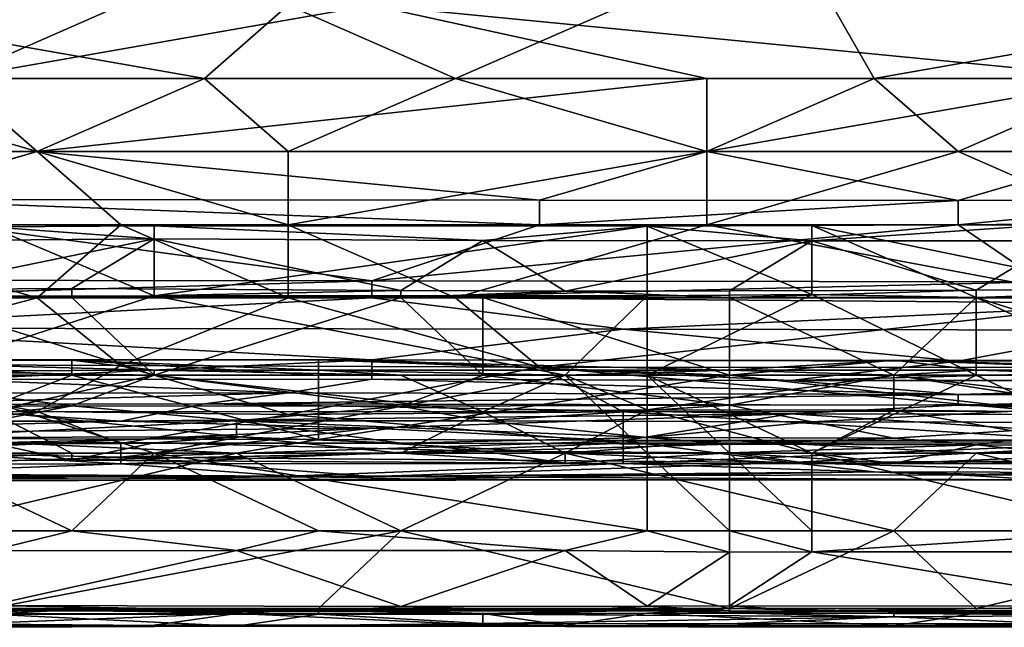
# Model space of a CAD drawing. Extents: x -161 to 11, y -10 to 160.
# Tile 293 of 499: x 0.3797 to 0.4323, y -0.3451 to -0.3127. Entities that reach past the tile are written whole.
import ezdxf

# ---------------------------------------------------------------- set-up
doc = ezdxf.new("R2010")
doc.units = 0
doc.header["$MEASUREMENT"] = 0
doc.layers.get('0').update_dxf_attribs({"linetype": 'CONTINUOUS'})

msp = doc.modelspace()

# ---------------------------------------------------------------- linework, layer by layer
for points in [[(0.394017, -0.311901, 0.377669), (0.402959, -0.315807, 0.376464), (0.420844, -0.307995, 0.379279)], [(0.425315, -0.315807, 0.376943), (0.420844, -0.307995, 0.379279), (0.402959, -0.315807, 0.376464)], [(0.44767, -0.311901, 0.378544), (0.420844, -0.307995, 0.379279), (0.425315, -0.315807, 0.376943)], [(0.376133, -0.315807, 0.265516), (0.358249, -0.311901, 0.265077), (0.385075, -0.311901, 0.265057)], [(0.367191, -0.311901, 0.376886), (0.389546, -0.315807, 0.376287), (0.394017, -0.311901, 0.377669)], [(0.389546, -0.315807, 0.376287), (0.367191, -0.311901, 0.376886), (0.367191, -0.315807, 0.375516)], [(0.398488, -0.311901, 0.265044), (0.416373, -0.315807, 0.265486), (0.376133, -0.315807, 0.265516)], [(0.385075, -0.311901, 0.265057), (0.398488, -0.311901, 0.265044), (0.376133, -0.315807, 0.265516)], [(0.389546, -0.315807, 0.376287), (0.402959, -0.315807, 0.376464), (0.394017, -0.311901, 0.377669)], [(0.398488, -0.311901, 0.265044), (0.434257, -0.311901, 0.265095), (0.438728, -0.315807, 0.265534)], [(0.416373, -0.315807, 0.265486), (0.398488, -0.311901, 0.265044), (0.438728, -0.315807, 0.265534)], [(0.438728, -0.315807, 0.377131), (0.44767, -0.311901, 0.378544), (0.425315, -0.315807, 0.376943)], [(0.376133, -0.315807, 0.265516), (0.380604, -0.319713, 0.266853), (0.340365, -0.319713, 0.266835)], [(0.36272, -0.319713, 0.373851), (0.380604, -0.319713, 0.374401), (0.367191, -0.315807, 0.375516)], [(0.367191, -0.315807, 0.375516), (0.380604, -0.319713, 0.374401), (0.389546, -0.315807, 0.376287)], [(0.416373, -0.315807, 0.265486), (0.380604, -0.319713, 0.266853), (0.376133, -0.315807, 0.265516)], [(0.380604, -0.319713, 0.374401), (0.394017, -0.319713, 0.3747), (0.389546, -0.315807, 0.376287)], [(0.416373, -0.315807, 0.265486), (0.416373, -0.319713, 0.266838), (0.380604, -0.319713, 0.266853)], [(0.394017, -0.319713, 0.3747), (0.402959, -0.315807, 0.376464), (0.389546, -0.315807, 0.376287)], [(0.416373, -0.319713, 0.37507), (0.402959, -0.315807, 0.376464), (0.394017, -0.319713, 0.3747)], [(0.416373, -0.319713, 0.37507), (0.425315, -0.315807, 0.376943), (0.402959, -0.315807, 0.376464)], [(0.438728, -0.315807, 0.265534), (0.438728, -0.319713, 0.266881), (0.416373, -0.319713, 0.266838)], [(0.416373, -0.319713, 0.37507), (0.429786, -0.319713, 0.375279), (0.425315, -0.315807, 0.376943)], [(0.416373, -0.319713, 0.266838), (0.416373, -0.315807, 0.265486), (0.438728, -0.315807, 0.265534)], [(0.429786, -0.319713, 0.375279), (0.438728, -0.315807, 0.377131), (0.425315, -0.315807, 0.376943)], [(0.429786, -0.319713, 0.375279), (0.443199, -0.319713, 0.375443), (0.438728, -0.315807, 0.377131)], [(0.371662, -0.322268, 0.268362), (0.340365, -0.319713, 0.266835), (0.380604, -0.319713, 0.266853)], [(0.36272, -0.319713, 0.373851), (0.367191, -0.32362, 0.372005), (0.380604, -0.319713, 0.374401)], [(0.385075, -0.32362, 0.372485), (0.380604, -0.319713, 0.374401), (0.367191, -0.32362, 0.372005)], [(0.40743, -0.322311, 0.268362), (0.371662, -0.322268, 0.268362), (0.380604, -0.319713, 0.266853)], [(0.40743, -0.322311, 0.268362), (0.380604, -0.319713, 0.266853), (0.416373, -0.319713, 0.266838)], [(0.394017, -0.32362, 0.372699), (0.394017, -0.319713, 0.3747), (0.380604, -0.319713, 0.374401)], [(0.385075, -0.32362, 0.372485), (0.394017, -0.32362, 0.372699), (0.380604, -0.319713, 0.374401)], [(0.416373, -0.32362, 0.372981), (0.416373, -0.319713, 0.37507), (0.394017, -0.32362, 0.372699)], [(0.416373, -0.319713, 0.37507), (0.394017, -0.319713, 0.3747), (0.394017, -0.32362, 0.372699)], [(0.429786, -0.322324, 0.268362), (0.40743, -0.322311, 0.268362), (0.416373, -0.319713, 0.266838)], [(0.416373, -0.319713, 0.37507), (0.416373, -0.32362, 0.372981), (0.429786, -0.319713, 0.375279)], [(0.429786, -0.322324, 0.268362), (0.416373, -0.319713, 0.266838), (0.438728, -0.319713, 0.266881)], [(0.438728, -0.32362, 0.373241), (0.429786, -0.319713, 0.375279), (0.416373, -0.32362, 0.372981)], [(0.438728, -0.32362, 0.373241), (0.443199, -0.319713, 0.375443), (0.429786, -0.319713, 0.375279)], [(0.429786, -0.322324, 0.268362), (0.438728, -0.319713, 0.266881), (0.443199, -0.322305, 0.268362)], [(0.371662, -0.322268, 0.268362), (0.40743, -0.322311, 0.268362), (0.40743, -0.32362, 0.269293)], [(0.376133, -0.32362, 0.269276), (0.371662, -0.322268, 0.268362), (0.40743, -0.32362, 0.269293)], [(0.40743, -0.32362, 0.269293), (0.40743, -0.322311, 0.268362), (0.429786, -0.322324, 0.268362)], [(0.429786, -0.322324, 0.268362), (0.429786, -0.32362, 0.26926), (0.40743, -0.32362, 0.269293)], [(0.443199, -0.322305, 0.268362), (0.465554, -0.32362, 0.269323), (0.429786, -0.32362, 0.26926)], [(0.443199, -0.322305, 0.268362), (0.429786, -0.32362, 0.26926), (0.429786, -0.322324, 0.268362)], [(0.380604, -0.327526, 0.369727), (0.367191, -0.32362, 0.372005), (0.358249, -0.327526, 0.369451)], [(0.398488, -0.32661, 0.272269), (0.367191, -0.326579, 0.272269), (0.376133, -0.32362, 0.269276)], [(0.380604, -0.327526, 0.369727), (0.385075, -0.32362, 0.372485), (0.367191, -0.32362, 0.372005)], [(0.378077, -0.323731, 0.221806), (0.373687, -0.324473, 0.225563), (0.386856, -0.324376, 0.225563)], [(0.398488, -0.32661, 0.272269), (0.376133, -0.32362, 0.269276), (0.40743, -0.32362, 0.269293)], [(0.378077, -0.323731, 0.221806), (0.386856, -0.324376, 0.225563), (0.386856, -0.323674, 0.221806)], [(0.378077, -0.323731, 0.221806), (0.386856, -0.323674, 0.221806), (0.386856, -0.32742, 0.218049)], [(0.378077, -0.32743, 0.218049), (0.378077, -0.323731, 0.221806), (0.386856, -0.32742, 0.218049)], [(0.394017, -0.327526, 0.369941), (0.385075, -0.32362, 0.372485), (0.380604, -0.327526, 0.369727)], [(0.394017, -0.327526, 0.369941), (0.394017, -0.32362, 0.372699), (0.385075, -0.32362, 0.372485)], [(0.404415, -0.324456, 0.225563), (0.413194, -0.323696, 0.221806), (0.386856, -0.323674, 0.221806)], [(0.413194, -0.323696, 0.221806), (0.386856, -0.32742, 0.218049), (0.386856, -0.323674, 0.221806)], [(0.404415, -0.324456, 0.225563), (0.386856, -0.323674, 0.221806), (0.386856, -0.324376, 0.225563)], [(0.413194, -0.323696, 0.221806), (0.413194, -0.32741, 0.218049), (0.386856, -0.32742, 0.218049)], [(0.402959, -0.327526, 0.369925), (0.416373, -0.32362, 0.372981), (0.394017, -0.32362, 0.372699)], [(0.394017, -0.32362, 0.372699), (0.394017, -0.327526, 0.369941), (0.402959, -0.327526, 0.369925)], [(0.398488, -0.32661, 0.272269), (0.429786, -0.32362, 0.26926), (0.434257, -0.326667, 0.272269)], [(0.40743, -0.32362, 0.269293), (0.429786, -0.32362, 0.26926), (0.398488, -0.32661, 0.272269)], [(0.402959, -0.327526, 0.369925), (0.438728, -0.327805, 0.369925), (0.416373, -0.32362, 0.372981)], [(0.421974, -0.324476, 0.225563), (0.413194, -0.323696, 0.221806), (0.404415, -0.324456, 0.225563)], [(0.413194, -0.323696, 0.221806), (0.421974, -0.324476, 0.225563), (0.421974, -0.323659, 0.221806)], [(0.421974, -0.323659, 0.221806), (0.421974, -0.327337, 0.218049), (0.413194, -0.323696, 0.221806)], [(0.413194, -0.32741, 0.218049), (0.413194, -0.323696, 0.221806), (0.421974, -0.327337, 0.218049)], [(0.416373, -0.32362, 0.372981), (0.438728, -0.327805, 0.369925), (0.438728, -0.32362, 0.373241)], [(0.421974, -0.323659, 0.221806), (0.435143, -0.323584, 0.221806), (0.439532, -0.327251, 0.218049)], [(0.421974, -0.324476, 0.225563), (0.435143, -0.324477, 0.225563), (0.435143, -0.323584, 0.221806)], [(0.421974, -0.323659, 0.221806), (0.421974, -0.324476, 0.225563), (0.435143, -0.323584, 0.221806)], [(0.430753, -0.327502, 0.217896), (0.421974, -0.323659, 0.221806), (0.439532, -0.327251, 0.218049)], [(0.421974, -0.327337, 0.218049), (0.421974, -0.323659, 0.221806), (0.430753, -0.327502, 0.217896)], [(0.465554, -0.32362, 0.269323), (0.434257, -0.326667, 0.272269), (0.429786, -0.32362, 0.26926)], [(0.373687, -0.327074, 0.22932), (0.382467, -0.327026, 0.22932), (0.386856, -0.324376, 0.225563)], [(0.373687, -0.324473, 0.225563), (0.373687, -0.327074, 0.22932), (0.386856, -0.324376, 0.225563)], [(0.386856, -0.324376, 0.225563), (0.382467, -0.327026, 0.22932), (0.400025, -0.32713, 0.22932)], [(0.386856, -0.324376, 0.225563), (0.400025, -0.32713, 0.22932), (0.404415, -0.324456, 0.225563)], [(0.408805, -0.327163, 0.22932), (0.404415, -0.324456, 0.225563), (0.400025, -0.32713, 0.22932)], [(0.421974, -0.324476, 0.225563), (0.404415, -0.324456, 0.225563), (0.408805, -0.327163, 0.22932)], [(0.408805, -0.327163, 0.22932), (0.417584, -0.32715, 0.22932), (0.421974, -0.324476, 0.225563)], [(0.430753, -0.327109, 0.22932), (0.421974, -0.324476, 0.225563), (0.417584, -0.32715, 0.22932)], [(0.430753, -0.327109, 0.22932), (0.435143, -0.324477, 0.225563), (0.421974, -0.324476, 0.225563)], [(0.435143, -0.324477, 0.225563), (0.430753, -0.327109, 0.22932), (0.443922, -0.327063, 0.22932)], [(0.398488, -0.32661, 0.272269), (0.367191, -0.327526, 0.273577), (0.367191, -0.326579, 0.272269)], [(0.367191, -0.327526, 0.273577), (0.398488, -0.32661, 0.272269), (0.398488, -0.327526, 0.273517)], [(0.373687, -0.327502, 0.229719), (0.382467, -0.327502, 0.229759), (0.382467, -0.327026, 0.22932)], [(0.382467, -0.327026, 0.22932), (0.373687, -0.327074, 0.22932), (0.373687, -0.327502, 0.229719)], [(0.400025, -0.32713, 0.22932), (0.382467, -0.327026, 0.22932), (0.382467, -0.327502, 0.229759)], [(0.434257, -0.326667, 0.272269), (0.398488, -0.327526, 0.273517), (0.398488, -0.32661, 0.272269)], [(0.434257, -0.326667, 0.272269), (0.44767, -0.327526, 0.273456), (0.398488, -0.327526, 0.273517)], [(0.430753, -0.327109, 0.22932), (0.430753, -0.327502, 0.229699), (0.443922, -0.327063, 0.22932)], [(0.443922, -0.327502, 0.22974), (0.443922, -0.327063, 0.22932), (0.430753, -0.327502, 0.229699)], [(0.358249, -0.327526, 0.369451), (0.367191, -0.331056, 0.366019), (0.380604, -0.327526, 0.369727)], [(0.411901, -0.329198, 0.276175), (0.367191, -0.32914, 0.276175), (0.398488, -0.327526, 0.273517)], [(0.367191, -0.32914, 0.276175), (0.367191, -0.327526, 0.273577), (0.398488, -0.327526, 0.273517)], [(0.385075, -0.331136, 0.366019), (0.380604, -0.327526, 0.369727), (0.367191, -0.331056, 0.366019)], [(0.386856, -0.331652, 0.231414), (0.373687, -0.327502, 0.229719), (0.369298, -0.331652, 0.231298)], [(0.378077, -0.32743, 0.218049), (0.386856, -0.32742, 0.218049), (0.373687, -0.331652, 0.217715)], [(0.386856, -0.32742, 0.218049), (0.408805, -0.331652, 0.217728), (0.373687, -0.331652, 0.217715)], [(0.373687, -0.327502, 0.229719), (0.386856, -0.331652, 0.231414), (0.382467, -0.327502, 0.229759)], [(0.380604, -0.327526, 0.369727), (0.385075, -0.331136, 0.366019), (0.394017, -0.327526, 0.369941)], [(0.400025, -0.327502, 0.229663), (0.400025, -0.32713, 0.22932), (0.382467, -0.327502, 0.229759)], [(0.382467, -0.327502, 0.229759), (0.386856, -0.331652, 0.231414), (0.400025, -0.327502, 0.229663)], [(0.394017, -0.327526, 0.369941), (0.385075, -0.331136, 0.366019), (0.40743, -0.331222, 0.366019)], [(0.413194, -0.32741, 0.218049), (0.408805, -0.331652, 0.217728), (0.386856, -0.32742, 0.218049)], [(0.404415, -0.331652, 0.231358), (0.400025, -0.327502, 0.229663), (0.386856, -0.331652, 0.231414)], [(0.394017, -0.327526, 0.369941), (0.40743, -0.331222, 0.366019), (0.402959, -0.327526, 0.369925)], [(0.411901, -0.329198, 0.276175), (0.398488, -0.327526, 0.273517), (0.44767, -0.327526, 0.273456)], [(0.408805, -0.327163, 0.22932), (0.400025, -0.32713, 0.22932), (0.400025, -0.327502, 0.229663)], [(0.404415, -0.327502, 0.229672), (0.408805, -0.327163, 0.22932), (0.400025, -0.327502, 0.229663)], [(0.400025, -0.327502, 0.229663), (0.404415, -0.331652, 0.231358), (0.404415, -0.327502, 0.229672)], [(0.402959, -0.327526, 0.369925), (0.40743, -0.331222, 0.366019), (0.438728, -0.327805, 0.369925)], [(0.408805, -0.327163, 0.22932), (0.404415, -0.327502, 0.229672), (0.417584, -0.327502, 0.229661)], [(0.417584, -0.331652, 0.231397), (0.404415, -0.327502, 0.229672), (0.404415, -0.331652, 0.231358)], [(0.404415, -0.327502, 0.229672), (0.417584, -0.331652, 0.231397), (0.417584, -0.327502, 0.229661)], [(0.417584, -0.327502, 0.229661), (0.417584, -0.32715, 0.22932), (0.408805, -0.327163, 0.22932)], [(0.413194, -0.32741, 0.218049), (0.413194, -0.331652, 0.217765), (0.408805, -0.331652, 0.217728)], [(0.411901, -0.329198, 0.276175), (0.44767, -0.327526, 0.273456), (0.438728, -0.329248, 0.276175)], [(0.421974, -0.327337, 0.218049), (0.430753, -0.331652, 0.217729), (0.413194, -0.331652, 0.217765)], [(0.421974, -0.327337, 0.218049), (0.413194, -0.331652, 0.217765), (0.413194, -0.32741, 0.218049)], [(0.430753, -0.327109, 0.22932), (0.417584, -0.32715, 0.22932), (0.417584, -0.327502, 0.229661)], [(0.430753, -0.327502, 0.229699), (0.430753, -0.327109, 0.22932), (0.417584, -0.327502, 0.229661)], [(0.417584, -0.327502, 0.229661), (0.426363, -0.331652, 0.23142), (0.430753, -0.327502, 0.229699)], [(0.426363, -0.331652, 0.23142), (0.417584, -0.327502, 0.229661), (0.417584, -0.331652, 0.231397)], [(0.421974, -0.327337, 0.218049), (0.430753, -0.327502, 0.217896), (0.430753, -0.331652, 0.217729)], [(0.439532, -0.331652, 0.231495), (0.430753, -0.327502, 0.229699), (0.426363, -0.331652, 0.23142)], [(0.443922, -0.327502, 0.217917), (0.430753, -0.327502, 0.217896), (0.439532, -0.327251, 0.218049)], [(0.430753, -0.327502, 0.217896), (0.443922, -0.327502, 0.217917), (0.443922, -0.331652, 0.217755)], [(0.443922, -0.331652, 0.217755), (0.430753, -0.331652, 0.217729), (0.430753, -0.327502, 0.217896)], [(0.430753, -0.327502, 0.229699), (0.439532, -0.331652, 0.231495), (0.443922, -0.327502, 0.22974)], [(0.438728, -0.331231, 0.366019), (0.438728, -0.327805, 0.369925), (0.40743, -0.331222, 0.366019)], [(0.367191, -0.32914, 0.276175), (0.411901, -0.329198, 0.276175), (0.398488, -0.330831, 0.280081)], [(0.376133, -0.330836, 0.280081), (0.367191, -0.32914, 0.276175), (0.398488, -0.330831, 0.280081)], [(0.411901, -0.329198, 0.276175), (0.429786, -0.330907, 0.280081), (0.398488, -0.330831, 0.280081)], [(0.438728, -0.329248, 0.276175), (0.429786, -0.330907, 0.280081), (0.411901, -0.329198, 0.276175)], [(0.438728, -0.329248, 0.276175), (0.461083, -0.330886, 0.280081), (0.429786, -0.330907, 0.280081)], [(0.369298, -0.330905, 0.270649), (0.360518, -0.331652, 0.271618), (0.382467, -0.331652, 0.271701)], [(0.380604, -0.333589, 0.362112), (0.367191, -0.331056, 0.366019), (0.36272, -0.333704, 0.362112)], [(0.380604, -0.333589, 0.362112), (0.385075, -0.331136, 0.366019), (0.367191, -0.331056, 0.366019)], [(0.382467, -0.331652, 0.271701), (0.382467, -0.330844, 0.270649), (0.369298, -0.330905, 0.270649)], [(0.386856, -0.331379, 0.266891), (0.369298, -0.330905, 0.270649), (0.382467, -0.330844, 0.270649)], [(0.373687, -0.331442, 0.266891), (0.369298, -0.330905, 0.270649), (0.386856, -0.331379, 0.266891)], [(0.398488, -0.330831, 0.280081), (0.376133, -0.331877, 0.283987), (0.376133, -0.330836, 0.280081)], [(0.398488, -0.330831, 0.280081), (0.398488, -0.331864, 0.283987), (0.376133, -0.331877, 0.283987)], [(0.385075, -0.331136, 0.366019), (0.380604, -0.333589, 0.362112), (0.394017, -0.333745, 0.362112)], [(0.382467, -0.330844, 0.270649), (0.395636, -0.331652, 0.271728), (0.395636, -0.330822, 0.270649)], [(0.395636, -0.330822, 0.270649), (0.395636, -0.331376, 0.266891), (0.382467, -0.330844, 0.270649)], [(0.395636, -0.331652, 0.271728), (0.382467, -0.330844, 0.270649), (0.382467, -0.331652, 0.271701)], [(0.386856, -0.331379, 0.266891), (0.382467, -0.330844, 0.270649), (0.395636, -0.331376, 0.266891)], [(0.385075, -0.331136, 0.366019), (0.394017, -0.333745, 0.362112), (0.40743, -0.331222, 0.366019)], [(0.394017, -0.333745, 0.362112), (0.411901, -0.333602, 0.362112), (0.40743, -0.331222, 0.366019)], [(0.417584, -0.330866, 0.270649), (0.417584, -0.331382, 0.266891), (0.395636, -0.330822, 0.270649)], [(0.395636, -0.331376, 0.266891), (0.395636, -0.330822, 0.270649), (0.417584, -0.331382, 0.266891)], [(0.395636, -0.330822, 0.270649), (0.395636, -0.331652, 0.271728), (0.417584, -0.331652, 0.271649)], [(0.395636, -0.330822, 0.270649), (0.417584, -0.331652, 0.271649), (0.417584, -0.330866, 0.270649)], [(0.420844, -0.331932, 0.283987), (0.398488, -0.330831, 0.280081), (0.429786, -0.330907, 0.280081)], [(0.420844, -0.331932, 0.283987), (0.398488, -0.331864, 0.283987), (0.398488, -0.330831, 0.280081)], [(0.40743, -0.331222, 0.366019), (0.434257, -0.33356, 0.362112), (0.438728, -0.331231, 0.366019)], [(0.40743, -0.331222, 0.366019), (0.411901, -0.333602, 0.362112), (0.434257, -0.33356, 0.362112)], [(0.430753, -0.331384, 0.266891), (0.417584, -0.331382, 0.266891), (0.426363, -0.330839, 0.270649)], [(0.426363, -0.330839, 0.270649), (0.417584, -0.330866, 0.270649), (0.417584, -0.331652, 0.271649)], [(0.417584, -0.331382, 0.266891), (0.417584, -0.330866, 0.270649), (0.426363, -0.330839, 0.270649)], [(0.426363, -0.330839, 0.270649), (0.417584, -0.331652, 0.271649), (0.448311, -0.331652, 0.271678)], [(0.429786, -0.330907, 0.280081), (0.461083, -0.330886, 0.280081), (0.420844, -0.331932, 0.283987)], [(0.456612, -0.331938, 0.283987), (0.420844, -0.331932, 0.283987), (0.461083, -0.330886, 0.280081)], [(0.443922, -0.33087, 0.270649), (0.426363, -0.330839, 0.270649), (0.448311, -0.331652, 0.271678)], [(0.443922, -0.33087, 0.270649), (0.443922, -0.331338, 0.266891), (0.426363, -0.330839, 0.270649)], [(0.430753, -0.331384, 0.266891), (0.426363, -0.330839, 0.270649), (0.443922, -0.331338, 0.266891)], [(0.373687, -0.335036, 0.274406), (0.382467, -0.331652, 0.271701), (0.360518, -0.331652, 0.271618)], [(0.369298, -0.331652, 0.231298), (0.382467, -0.333279, 0.233077), (0.386856, -0.331652, 0.231414)], [(0.369298, -0.331652, 0.231298), (0.369298, -0.333372, 0.233077), (0.382467, -0.333279, 0.233077)], [(0.373687, -0.331442, 0.266891), (0.386856, -0.331379, 0.266891), (0.386856, -0.331652, 0.266246)], [(0.373687, -0.331652, 0.266389), (0.373687, -0.331442, 0.266891), (0.386856, -0.331652, 0.266246)], [(0.386856, -0.335802, 0.217234), (0.373687, -0.335802, 0.217265), (0.373687, -0.331652, 0.217715)], [(0.386856, -0.335802, 0.217234), (0.373687, -0.331652, 0.217715), (0.408805, -0.331652, 0.217728)], [(0.395636, -0.335072, 0.274406), (0.382467, -0.331652, 0.271701), (0.373687, -0.335036, 0.274406)], [(0.378077, -0.33358, 0.263134), (0.373687, -0.331652, 0.266389), (0.386856, -0.331652, 0.266246)], [(0.386856, -0.331652, 0.266246), (0.404415, -0.33361, 0.263134), (0.378077, -0.33358, 0.263134)], [(0.395636, -0.335072, 0.274406), (0.395636, -0.331652, 0.271728), (0.382467, -0.331652, 0.271701)], [(0.386856, -0.331652, 0.231414), (0.382467, -0.333279, 0.233077), (0.400025, -0.333293, 0.233077)], [(0.395636, -0.331376, 0.266891), (0.400025, -0.331652, 0.266294), (0.386856, -0.331379, 0.266891)], [(0.400025, -0.331652, 0.266294), (0.386856, -0.331652, 0.266246), (0.386856, -0.331379, 0.266891)], [(0.408805, -0.331652, 0.217728), (0.413194, -0.335802, 0.217274), (0.386856, -0.335802, 0.217234)], [(0.386856, -0.331652, 0.231414), (0.400025, -0.333293, 0.233077), (0.404415, -0.331652, 0.231358)], [(0.404415, -0.33361, 0.263134), (0.386856, -0.331652, 0.266246), (0.400025, -0.331652, 0.266294)], [(0.408805, -0.331652, 0.266246), (0.395636, -0.331376, 0.266891), (0.417584, -0.331382, 0.266891)], [(0.400025, -0.331652, 0.266294), (0.395636, -0.331376, 0.266891), (0.408805, -0.331652, 0.266246)], [(0.417584, -0.331652, 0.271649), (0.395636, -0.331652, 0.271728), (0.395636, -0.335072, 0.274406)], [(0.417584, -0.335131, 0.274406), (0.417584, -0.331652, 0.271649), (0.395636, -0.335072, 0.274406)], [(0.404415, -0.331652, 0.231358), (0.400025, -0.333293, 0.233077), (0.417584, -0.333255, 0.233077)], [(0.404415, -0.33361, 0.263134), (0.400025, -0.331652, 0.266294), (0.408805, -0.331652, 0.266246)], [(0.404415, -0.331652, 0.231358), (0.417584, -0.333255, 0.233077), (0.417584, -0.331652, 0.231397)], [(0.404415, -0.33361, 0.263134), (0.408805, -0.331652, 0.266246), (0.413194, -0.333492, 0.263134)], [(0.426363, -0.331652, 0.26615), (0.408805, -0.331652, 0.266246), (0.417584, -0.331382, 0.266891)], [(0.413194, -0.331652, 0.217765), (0.413194, -0.335802, 0.217274), (0.408805, -0.331652, 0.217728)], [(0.426363, -0.331652, 0.26615), (0.413194, -0.333492, 0.263134), (0.408805, -0.331652, 0.266246)], [(0.421974, -0.335802, 0.217273), (0.417584, -0.335802, 0.217306), (0.413194, -0.331652, 0.217765)], [(0.417584, -0.335802, 0.217306), (0.413194, -0.335802, 0.217274), (0.413194, -0.331652, 0.217765)], [(0.413194, -0.331652, 0.217765), (0.430753, -0.331652, 0.217729), (0.421974, -0.335802, 0.217273)], [(0.413194, -0.333492, 0.263134), (0.426363, -0.331652, 0.26615), (0.426363, -0.333516, 0.263134)], [(0.426363, -0.331652, 0.26615), (0.417584, -0.331382, 0.266891), (0.430753, -0.331384, 0.266891)], [(0.426363, -0.331652, 0.23142), (0.417584, -0.333255, 0.233077), (0.439532, -0.333217, 0.233077)], [(0.417584, -0.331652, 0.231397), (0.417584, -0.333255, 0.233077), (0.426363, -0.331652, 0.23142)], [(0.448311, -0.335079, 0.274406), (0.448311, -0.331652, 0.271678), (0.417584, -0.331652, 0.271649)], [(0.448311, -0.335079, 0.274406), (0.417584, -0.331652, 0.271649), (0.417584, -0.335131, 0.274406)], [(0.430753, -0.331652, 0.217729), (0.439532, -0.335802, 0.217233), (0.421974, -0.335802, 0.217273)], [(0.439532, -0.331652, 0.266181), (0.426363, -0.331652, 0.26615), (0.430753, -0.331384, 0.266891)], [(0.426363, -0.333516, 0.263134), (0.426363, -0.331652, 0.26615), (0.439532, -0.333664, 0.263134)], [(0.426363, -0.331652, 0.23142), (0.439532, -0.333217, 0.233077), (0.439532, -0.331652, 0.231495)], [(0.439532, -0.331652, 0.266181), (0.439532, -0.333664, 0.263134), (0.426363, -0.331652, 0.26615)], [(0.439532, -0.331652, 0.266181), (0.430753, -0.331384, 0.266891), (0.443922, -0.331338, 0.266891)], [(0.430753, -0.331652, 0.217729), (0.443922, -0.331652, 0.217755), (0.439532, -0.335802, 0.217233)], [(0.376133, -0.331877, 0.283987), (0.394017, -0.332594, 0.287894), (0.36272, -0.3326, 0.287894)], [(0.398488, -0.331864, 0.283987), (0.394017, -0.332594, 0.287894), (0.376133, -0.331877, 0.283987)], [(0.394017, -0.332594, 0.287894), (0.398488, -0.331864, 0.283987), (0.429786, -0.332684, 0.287894)], [(0.420844, -0.331932, 0.283987), (0.429786, -0.332684, 0.287894), (0.398488, -0.331864, 0.283987)], [(0.429786, -0.332684, 0.287894), (0.420844, -0.331932, 0.283987), (0.456612, -0.331938, 0.283987)], [(0.452141, -0.332684, 0.287894), (0.429786, -0.332684, 0.287894), (0.456612, -0.331938, 0.283987)], [(0.371662, -0.333211, 0.2918), (0.36272, -0.3326, 0.287894), (0.394017, -0.332594, 0.287894)], [(0.389546, -0.333172, 0.2918), (0.371662, -0.333211, 0.2918), (0.394017, -0.332594, 0.287894)], [(0.389546, -0.333172, 0.2918), (0.394017, -0.332594, 0.287894), (0.429786, -0.332684, 0.287894)], [(0.389546, -0.333172, 0.2918), (0.429786, -0.332684, 0.287894), (0.429786, -0.333245, 0.2918)], [(0.452141, -0.332684, 0.287894), (0.483438, -0.333345, 0.2918), (0.429786, -0.333245, 0.2918)], [(0.429786, -0.333245, 0.2918), (0.429786, -0.332684, 0.287894), (0.452141, -0.332684, 0.287894)], [(0.358249, -0.334096, 0.299612), (0.371662, -0.333211, 0.2918), (0.385075, -0.334102, 0.299612)], [(0.369298, -0.333372, 0.233077), (0.373687, -0.334166, 0.236834), (0.382467, -0.333279, 0.233077)], [(0.389546, -0.333172, 0.2918), (0.385075, -0.334102, 0.299612), (0.371662, -0.333211, 0.2918)], [(0.373687, -0.334166, 0.236834), (0.378077, -0.334122, 0.236834), (0.382467, -0.333279, 0.233077)], [(0.382467, -0.333279, 0.233077), (0.378077, -0.334122, 0.236834), (0.391246, -0.334087, 0.236834)], [(0.400025, -0.333293, 0.233077), (0.382467, -0.333279, 0.233077), (0.391246, -0.334087, 0.236834)], [(0.385075, -0.334102, 0.299612), (0.389546, -0.333172, 0.2918), (0.420844, -0.333713, 0.295706)], [(0.389546, -0.333172, 0.2918), (0.429786, -0.333245, 0.2918), (0.420844, -0.333713, 0.295706)], [(0.400025, -0.333293, 0.233077), (0.391246, -0.334087, 0.236834), (0.404415, -0.334089, 0.236834)], [(0.400025, -0.333293, 0.233077), (0.404415, -0.334089, 0.236834), (0.417584, -0.333255, 0.233077)], [(0.417584, -0.333255, 0.233077), (0.404415, -0.334089, 0.236834), (0.421974, -0.334146, 0.236834)], [(0.439532, -0.333217, 0.233077), (0.417584, -0.333255, 0.233077), (0.421974, -0.334146, 0.236834)], [(0.429786, -0.333245, 0.2918), (0.44767, -0.333756, 0.295706), (0.420844, -0.333713, 0.295706)], [(0.439532, -0.334168, 0.236834), (0.439532, -0.333217, 0.233077), (0.421974, -0.334146, 0.236834)], [(0.44767, -0.333756, 0.295706), (0.429786, -0.333245, 0.2918), (0.483438, -0.333345, 0.2918)], [(0.36272, -0.333704, 0.362112), (0.367191, -0.335338, 0.35822), (0.380604, -0.333589, 0.362112)], [(0.364908, -0.335802, 0.260232), (0.378077, -0.33358, 0.263134), (0.382467, -0.335802, 0.260112)], [(0.380604, -0.333589, 0.362112), (0.367191, -0.335338, 0.35822), (0.385075, -0.3353, 0.358206)], [(0.400025, -0.335802, 0.260213), (0.378077, -0.33358, 0.263134), (0.404415, -0.33361, 0.263134)], [(0.400025, -0.335802, 0.260213), (0.382467, -0.335802, 0.260112), (0.378077, -0.33358, 0.263134)], [(0.380604, -0.333589, 0.362112), (0.385075, -0.3353, 0.358206), (0.394017, -0.333745, 0.362112)], [(0.398488, -0.334479, 0.303519), (0.385075, -0.334102, 0.299612), (0.420844, -0.333713, 0.295706)], [(0.394017, -0.333745, 0.362112), (0.385075, -0.3353, 0.358206), (0.411901, -0.335278, 0.358206)], [(0.394017, -0.333745, 0.362112), (0.411901, -0.335278, 0.358206), (0.411901, -0.333602, 0.362112)], [(0.420844, -0.333713, 0.295706), (0.411901, -0.335147, 0.311331), (0.398488, -0.334479, 0.303519)], [(0.408805, -0.335802, 0.260295), (0.400025, -0.335802, 0.260213), (0.404415, -0.33361, 0.263134)], [(0.413194, -0.333492, 0.263134), (0.408805, -0.335802, 0.260295), (0.404415, -0.33361, 0.263134)], [(0.408805, -0.335802, 0.260295), (0.413194, -0.333492, 0.263134), (0.421974, -0.335802, 0.260358)], [(0.438728, -0.335267, 0.358206), (0.434257, -0.33356, 0.362112), (0.411901, -0.333602, 0.362112)], [(0.438728, -0.335267, 0.358206), (0.411901, -0.333602, 0.362112), (0.411901, -0.335278, 0.358206)], [(0.411901, -0.335147, 0.311331), (0.420844, -0.333713, 0.295706), (0.443199, -0.335158, 0.311331)], [(0.426363, -0.333516, 0.263134), (0.421974, -0.335802, 0.260358), (0.413194, -0.333492, 0.263134)], [(0.420844, -0.333713, 0.295706), (0.44767, -0.333756, 0.295706), (0.443199, -0.335158, 0.311331)], [(0.439532, -0.335802, 0.260314), (0.421974, -0.335802, 0.260358), (0.426363, -0.333516, 0.263134)], [(0.426363, -0.333516, 0.263134), (0.439532, -0.333664, 0.263134), (0.439532, -0.335802, 0.260314)], [(0.358249, -0.334824, 0.307425), (0.358249, -0.334096, 0.299612), (0.385075, -0.334102, 0.299612)], [(0.385075, -0.334102, 0.299612), (0.398488, -0.334479, 0.303519), (0.358249, -0.334824, 0.307425)], [(0.373687, -0.334972, 0.248106), (0.391246, -0.334934, 0.248106), (0.391246, -0.334087, 0.236834)], [(0.378077, -0.334122, 0.236834), (0.373687, -0.334972, 0.248106), (0.391246, -0.334087, 0.236834)], [(0.413194, -0.33498, 0.248106), (0.391246, -0.334087, 0.236834), (0.400025, -0.335272, 0.251863)], [(0.413194, -0.33498, 0.248106), (0.404415, -0.334089, 0.236834), (0.391246, -0.334087, 0.236834)], [(0.391246, -0.334934, 0.248106), (0.400025, -0.335272, 0.251863), (0.391246, -0.334087, 0.236834)], [(0.404415, -0.334089, 0.236834), (0.413194, -0.33498, 0.248106), (0.421974, -0.334146, 0.236834)], [(0.426363, -0.335013, 0.248106), (0.421974, -0.334146, 0.236834), (0.413194, -0.33498, 0.248106)], [(0.421974, -0.334146, 0.236834), (0.426363, -0.335013, 0.248106), (0.439532, -0.334168, 0.236834)], [(0.426363, -0.335013, 0.248106), (0.430753, -0.335364, 0.251863), (0.439532, -0.334168, 0.236834)], [(0.448311, -0.335386, 0.251863), (0.439532, -0.334168, 0.236834), (0.430753, -0.335364, 0.251863)], [(0.398488, -0.334479, 0.303519), (0.371662, -0.335746, 0.319144), (0.358249, -0.334824, 0.307425)], [(0.371662, -0.335746, 0.319144), (0.398488, -0.334479, 0.303519), (0.385075, -0.336026, 0.32305)], [(0.391246, -0.334934, 0.248106), (0.373687, -0.334972, 0.248106), (0.378077, -0.335253, 0.251863)], [(0.378077, -0.335253, 0.251863), (0.386856, -0.33525, 0.251863), (0.391246, -0.334934, 0.248106)], [(0.385075, -0.336026, 0.32305), (0.398488, -0.334479, 0.303519), (0.411901, -0.335147, 0.311331)], [(0.400025, -0.335272, 0.251863), (0.391246, -0.334934, 0.248106), (0.386856, -0.33525, 0.251863)], [(0.367191, -0.335338, 0.35822), (0.385075, -0.33638, 0.3543), (0.385075, -0.3353, 0.358206)], [(0.367191, -0.335338, 0.35822), (0.367191, -0.336395, 0.3543), (0.385075, -0.33638, 0.3543)], [(0.395636, -0.335072, 0.274406), (0.373687, -0.335036, 0.274406), (0.391246, -0.335802, 0.274799)], [(0.391246, -0.335802, 0.274799), (0.373687, -0.335036, 0.274406), (0.373687, -0.335802, 0.274821)], [(0.373687, -0.33624, 0.259377), (0.382467, -0.336182, 0.259377), (0.378077, -0.335253, 0.251863)], [(0.378077, -0.335253, 0.251863), (0.382467, -0.336182, 0.259377), (0.386856, -0.33525, 0.251863)], [(0.386856, -0.33525, 0.251863), (0.382467, -0.336182, 0.259377), (0.404415, -0.335712, 0.25562)], [(0.411901, -0.335147, 0.311331), (0.420844, -0.336305, 0.326956), (0.385075, -0.336026, 0.32305)], [(0.385075, -0.33638, 0.3543), (0.411901, -0.336354, 0.3543), (0.411901, -0.335278, 0.358206)], [(0.385075, -0.3353, 0.358206), (0.385075, -0.33638, 0.3543), (0.411901, -0.335278, 0.358206)], [(0.400025, -0.335272, 0.251863), (0.386856, -0.33525, 0.251863), (0.404415, -0.335712, 0.25562)], [(0.395636, -0.335072, 0.274406), (0.391246, -0.335802, 0.274799), (0.408805, -0.335802, 0.27478)], [(0.417584, -0.335131, 0.274406), (0.395636, -0.335072, 0.274406), (0.408805, -0.335802, 0.27478)], [(0.417584, -0.335329, 0.251863), (0.413194, -0.33498, 0.248106), (0.400025, -0.335272, 0.251863)], [(0.400025, -0.335272, 0.251863), (0.404415, -0.335712, 0.25562), (0.417584, -0.335329, 0.251863)], [(0.404415, -0.335712, 0.25562), (0.417584, -0.335784, 0.25562), (0.417584, -0.335329, 0.251863)], [(0.417584, -0.335131, 0.274406), (0.408805, -0.335802, 0.27478), (0.430753, -0.335802, 0.27478)], [(0.443199, -0.335158, 0.311331), (0.420844, -0.336305, 0.326956), (0.411901, -0.335147, 0.311331)], [(0.411901, -0.335278, 0.358206), (0.411901, -0.336354, 0.3543), (0.438728, -0.335267, 0.358206)], [(0.438728, -0.335267, 0.358206), (0.411901, -0.336354, 0.3543), (0.456612, -0.336387, 0.3543)], [(0.413194, -0.33498, 0.248106), (0.417584, -0.335329, 0.251863), (0.426363, -0.335013, 0.248106)], [(0.426363, -0.335013, 0.248106), (0.417584, -0.335329, 0.251863), (0.430753, -0.335364, 0.251863)], [(0.448311, -0.335079, 0.274406), (0.417584, -0.335131, 0.274406), (0.430753, -0.335802, 0.27478)], [(0.417584, -0.335329, 0.251863), (0.417584, -0.335784, 0.25562), (0.430753, -0.335364, 0.251863)], [(0.417584, -0.335784, 0.25562), (0.426363, -0.336361, 0.259377), (0.430753, -0.335364, 0.251863)], [(0.420844, -0.336305, 0.326956), (0.443199, -0.335158, 0.311331), (0.465554, -0.336034, 0.32305)], [(0.430753, -0.335364, 0.251863), (0.426363, -0.336361, 0.259377), (0.439532, -0.336273, 0.259377)], [(0.448311, -0.335802, 0.274799), (0.448311, -0.335079, 0.274406), (0.430753, -0.335802, 0.27478)], [(0.430753, -0.335364, 0.251863), (0.439532, -0.336273, 0.259377), (0.448311, -0.335386, 0.251863)], [(0.358249, -0.336857, 0.334769), (0.371662, -0.335746, 0.319144), (0.385075, -0.336026, 0.32305)], [(0.364908, -0.335802, 0.260232), (0.382467, -0.335802, 0.260112), (0.373687, -0.33624, 0.259377)], [(0.400025, -0.339952, 0.274312), (0.391246, -0.335802, 0.274799), (0.373687, -0.339952, 0.274276)], [(0.391246, -0.335802, 0.274799), (0.373687, -0.335802, 0.274821), (0.373687, -0.339952, 0.274276)], [(0.386856, -0.335802, 0.217234), (0.382467, -0.339952, 0.217471), (0.373687, -0.335802, 0.217265)], [(0.373687, -0.33624, 0.259377), (0.382467, -0.335802, 0.260112), (0.382467, -0.336182, 0.259377)], [(0.382467, -0.339952, 0.217471), (0.373687, -0.339952, 0.217455), (0.373687, -0.335802, 0.217265)], [(0.404415, -0.335712, 0.25562), (0.382467, -0.336182, 0.259377), (0.408805, -0.336341, 0.259377)], [(0.400025, -0.335802, 0.260213), (0.408805, -0.336341, 0.259377), (0.382467, -0.336182, 0.259377)], [(0.400025, -0.335802, 0.260213), (0.382467, -0.336182, 0.259377), (0.382467, -0.335802, 0.260112)], [(0.386856, -0.335802, 0.217234), (0.395636, -0.339952, 0.217431), (0.382467, -0.339952, 0.217471)], [(0.395636, -0.339952, 0.217431), (0.386856, -0.335802, 0.217234), (0.413194, -0.339952, 0.217431)], [(0.413194, -0.335802, 0.217274), (0.413194, -0.339952, 0.217431), (0.386856, -0.335802, 0.217234)], [(0.400025, -0.339952, 0.274312), (0.408805, -0.335802, 0.27478), (0.391246, -0.335802, 0.274799)], [(0.408805, -0.335802, 0.260295), (0.408805, -0.336341, 0.259377), (0.400025, -0.335802, 0.260213)], [(0.426363, -0.339952, 0.274299), (0.408805, -0.335802, 0.27478), (0.400025, -0.339952, 0.274312)], [(0.404415, -0.335712, 0.25562), (0.408805, -0.336341, 0.259377), (0.417584, -0.335784, 0.25562)], [(0.417584, -0.335784, 0.25562), (0.408805, -0.336341, 0.259377), (0.421974, -0.336387, 0.259377)], [(0.426363, -0.339952, 0.274299), (0.430753, -0.335802, 0.27478), (0.408805, -0.335802, 0.27478)], [(0.421974, -0.335802, 0.260358), (0.421974, -0.336387, 0.259377), (0.408805, -0.335802, 0.260295)], [(0.408805, -0.336341, 0.259377), (0.408805, -0.335802, 0.260295), (0.421974, -0.336387, 0.259377)], [(0.417584, -0.335802, 0.217306), (0.417584, -0.339952, 0.217408), (0.413194, -0.335802, 0.217274)], [(0.417584, -0.339952, 0.217408), (0.413194, -0.339952, 0.217431), (0.413194, -0.335802, 0.217274)], [(0.417584, -0.335784, 0.25562), (0.421974, -0.336387, 0.259377), (0.426363, -0.336361, 0.259377)], [(0.421974, -0.335802, 0.217273), (0.421974, -0.339952, 0.21742), (0.417584, -0.335802, 0.217306)], [(0.421974, -0.339952, 0.21742), (0.417584, -0.339952, 0.217408), (0.417584, -0.335802, 0.217306)], [(0.439532, -0.339952, 0.217409), (0.421974, -0.339952, 0.21742), (0.421974, -0.335802, 0.217273)], [(0.421974, -0.336387, 0.259377), (0.421974, -0.335802, 0.260358), (0.426363, -0.336361, 0.259377)], [(0.439532, -0.335802, 0.217233), (0.439532, -0.339952, 0.217409), (0.421974, -0.335802, 0.217273)], [(0.421974, -0.335802, 0.260358), (0.439532, -0.335802, 0.260314), (0.426363, -0.336361, 0.259377)], [(0.448311, -0.339952, 0.274284), (0.430753, -0.335802, 0.27478), (0.426363, -0.339952, 0.274299)], [(0.426363, -0.336361, 0.259377), (0.439532, -0.335802, 0.260314), (0.439532, -0.336273, 0.259377)], [(0.448311, -0.339952, 0.274284), (0.448311, -0.335802, 0.274799), (0.430753, -0.335802, 0.27478)], [(0.358249, -0.336857, 0.334769), (0.385075, -0.336026, 0.32305), (0.398488, -0.337055, 0.338675)], [(0.367191, -0.336395, 0.3543), (0.367191, -0.337034, 0.350394), (0.385075, -0.33638, 0.3543)], [(0.367191, -0.337034, 0.350394), (0.394017, -0.337044, 0.350394), (0.385075, -0.33638, 0.3543)], [(0.398488, -0.337055, 0.338675), (0.385075, -0.336026, 0.32305), (0.420844, -0.336305, 0.326956)], [(0.394017, -0.337044, 0.350394), (0.411901, -0.336354, 0.3543), (0.385075, -0.33638, 0.3543)], [(0.411901, -0.336354, 0.3543), (0.394017, -0.337044, 0.350394), (0.429786, -0.336971, 0.350394)], [(0.398488, -0.337055, 0.338675), (0.420844, -0.336305, 0.326956), (0.425315, -0.336811, 0.334769)], [(0.456612, -0.336387, 0.3543), (0.411901, -0.336354, 0.3543), (0.429786, -0.336971, 0.350394)], [(0.438728, -0.336846, 0.334769), (0.420844, -0.336305, 0.326956), (0.465554, -0.336034, 0.32305)], [(0.425315, -0.336811, 0.334769), (0.420844, -0.336305, 0.326956), (0.438728, -0.336846, 0.334769)], [(0.456612, -0.336387, 0.3543), (0.429786, -0.336971, 0.350394), (0.461083, -0.337003, 0.350394)], [(0.398488, -0.337055, 0.338675), (0.36272, -0.337252, 0.342581), (0.358249, -0.336857, 0.334769)], [(0.367191, -0.337034, 0.350394), (0.36272, -0.337282, 0.346487), (0.402959, -0.337247, 0.346487)], [(0.367191, -0.337034, 0.350394), (0.402959, -0.337247, 0.346487), (0.394017, -0.337044, 0.350394)], [(0.429786, -0.336971, 0.350394), (0.394017, -0.337044, 0.350394), (0.434257, -0.337227, 0.346487)], [(0.402959, -0.337247, 0.346487), (0.434257, -0.337227, 0.346487), (0.394017, -0.337044, 0.350394)], [(0.398488, -0.337228, 0.342581), (0.425315, -0.336811, 0.334769), (0.443199, -0.337218, 0.342581)], [(0.398488, -0.337228, 0.342581), (0.398488, -0.337055, 0.338675), (0.425315, -0.336811, 0.334769)], [(0.425315, -0.336811, 0.334769), (0.438728, -0.336846, 0.334769), (0.443199, -0.337218, 0.342581)], [(0.461083, -0.337003, 0.350394), (0.429786, -0.336971, 0.350394), (0.434257, -0.337227, 0.346487)], [(0.36272, -0.337252, 0.342581), (0.398488, -0.337055, 0.338675), (0.398488, -0.337228, 0.342581)], [(0.36272, -0.337282, 0.346487), (0.398488, -0.337228, 0.342581), (0.402959, -0.337247, 0.346487)], [(0.36272, -0.337282, 0.346487), (0.36272, -0.337252, 0.342581), (0.398488, -0.337228, 0.342581)], [(0.398488, -0.337228, 0.342581), (0.443199, -0.337218, 0.342581), (0.434257, -0.337227, 0.346487)], [(0.434257, -0.337227, 0.346487), (0.402959, -0.337247, 0.346487), (0.398488, -0.337228, 0.342581)], [(0.378077, -0.341027, 0.218049), (0.373687, -0.339952, 0.217455), (0.382467, -0.339952, 0.217471)], [(0.373687, -0.339952, 0.274276), (0.378077, -0.344102, 0.27101), (0.400025, -0.339952, 0.274312)], [(0.382467, -0.339952, 0.217471), (0.391246, -0.341009, 0.218049), (0.378077, -0.341027, 0.218049)], [(0.395636, -0.344102, 0.271001), (0.400025, -0.339952, 0.274312), (0.378077, -0.344102, 0.27101)], [(0.391246, -0.341009, 0.218049), (0.382467, -0.339952, 0.217471), (0.395636, -0.339952, 0.217431)], [(0.408805, -0.341013, 0.218049), (0.391246, -0.341009, 0.218049), (0.395636, -0.339952, 0.217431)], [(0.408805, -0.341013, 0.218049), (0.395636, -0.339952, 0.217431), (0.413194, -0.339952, 0.217431)], [(0.400025, -0.339952, 0.274312), (0.395636, -0.344102, 0.271001), (0.417584, -0.344102, 0.270957)], [(0.400025, -0.339952, 0.274312), (0.417584, -0.344102, 0.270957), (0.426363, -0.339952, 0.274299)], [(0.413194, -0.339952, 0.217431), (0.417584, -0.341093, 0.218049), (0.408805, -0.341013, 0.218049)], [(0.417584, -0.339952, 0.217408), (0.417584, -0.341093, 0.218049), (0.413194, -0.339952, 0.217431)], [(0.421974, -0.341073, 0.218049), (0.417584, -0.341093, 0.218049), (0.417584, -0.339952, 0.217408)], [(0.430753, -0.344102, 0.27098), (0.426363, -0.339952, 0.274299), (0.417584, -0.344102, 0.270957)], [(0.421974, -0.339952, 0.21742), (0.421974, -0.341073, 0.218049), (0.417584, -0.339952, 0.217408)], [(0.421974, -0.341073, 0.218049), (0.439532, -0.339952, 0.217409), (0.439532, -0.341071, 0.218049)], [(0.439532, -0.339952, 0.217409), (0.421974, -0.341073, 0.218049), (0.421974, -0.339952, 0.21742)], [(0.426363, -0.339952, 0.274299), (0.430753, -0.344102, 0.27098), (0.448311, -0.339952, 0.274284)], [(0.430753, -0.344102, 0.27098), (0.443922, -0.344102, 0.270984), (0.448311, -0.339952, 0.274284)], [(0.378077, -0.343943, 0.221806), (0.391246, -0.341009, 0.218049), (0.400025, -0.343987, 0.221806)], [(0.378077, -0.343943, 0.221806), (0.378077, -0.341027, 0.218049), (0.391246, -0.341009, 0.218049)], [(0.408805, -0.341013, 0.218049), (0.400025, -0.343987, 0.221806), (0.391246, -0.341009, 0.218049)], [(0.408805, -0.341013, 0.218049), (0.413194, -0.343982, 0.221806), (0.400025, -0.343987, 0.221806)], [(0.408805, -0.341013, 0.218049), (0.417584, -0.341093, 0.218049), (0.413194, -0.343982, 0.221806)], [(0.413194, -0.343982, 0.221806), (0.417584, -0.341093, 0.218049), (0.417584, -0.343964, 0.221806)], [(0.417584, -0.343964, 0.221806), (0.421974, -0.341073, 0.218049), (0.439532, -0.343984, 0.221806)], [(0.417584, -0.341093, 0.218049), (0.421974, -0.341073, 0.218049), (0.417584, -0.343964, 0.221806)], [(0.421974, -0.341073, 0.218049), (0.439532, -0.341071, 0.218049), (0.439532, -0.343984, 0.221806)], [(0.378077, -0.344102, 0.27101), (0.369298, -0.344389, 0.270649), (0.391246, -0.344371, 0.270649)], [(0.369298, -0.344174, 0.22932), (0.373687, -0.344219, 0.225563), (0.382467, -0.344165, 0.22932)], [(0.382467, -0.344165, 0.22932), (0.373687, -0.344378, 0.244349), (0.369298, -0.344174, 0.22932)], [(0.369298, -0.344389, 0.270649), (0.373687, -0.345042, 0.266891), (0.391246, -0.344371, 0.270649)], [(0.395636, -0.344254, 0.225563), (0.373687, -0.344219, 0.225563), (0.378077, -0.343943, 0.221806)], [(0.373687, -0.344378, 0.244349), (0.382467, -0.344165, 0.22932), (0.378077, -0.34441, 0.244349)], [(0.382467, -0.344165, 0.22932), (0.373687, -0.344219, 0.225563), (0.395636, -0.344254, 0.225563)], [(0.373687, -0.345042, 0.266891), (0.386856, -0.344989, 0.266891), (0.391246, -0.344371, 0.270649)], [(0.378077, -0.34441, 0.244349), (0.391246, -0.345051, 0.263134), (0.373687, -0.344903, 0.259377)], [(0.395636, -0.344254, 0.225563), (0.378077, -0.343943, 0.221806), (0.400025, -0.343987, 0.221806)], [(0.391246, -0.344371, 0.270649), (0.395636, -0.344102, 0.271001), (0.378077, -0.344102, 0.27101)], [(0.378077, -0.34441, 0.244349), (0.382467, -0.344165, 0.22932), (0.395636, -0.344397, 0.244349)], [(0.378077, -0.34441, 0.244349), (0.395636, -0.344397, 0.244349), (0.391246, -0.345051, 0.263134)], [(0.382467, -0.344165, 0.22932), (0.395636, -0.34419, 0.233077), (0.395636, -0.344397, 0.244349)], [(0.382467, -0.344165, 0.22932), (0.395636, -0.344254, 0.225563), (0.395636, -0.34419, 0.233077)], [(0.391246, -0.344371, 0.270649), (0.386856, -0.344989, 0.266891), (0.404415, -0.344977, 0.266891)], [(0.395636, -0.344102, 0.271001), (0.391246, -0.344371, 0.270649), (0.404415, -0.344359, 0.270649)], [(0.404415, -0.344977, 0.266891), (0.404415, -0.344359, 0.270649), (0.391246, -0.344371, 0.270649)], [(0.391246, -0.345051, 0.263134), (0.395636, -0.344397, 0.244349), (0.404415, -0.344895, 0.259377)], [(0.408805, -0.344227, 0.225563), (0.395636, -0.344254, 0.225563), (0.400025, -0.343987, 0.221806)], [(0.404415, -0.344359, 0.270649), (0.417584, -0.344102, 0.270957), (0.395636, -0.344102, 0.271001)], [(0.395636, -0.34419, 0.233077), (0.413194, -0.344186, 0.233077), (0.404415, -0.344408, 0.244349)], [(0.408805, -0.344227, 0.225563), (0.413194, -0.344186, 0.233077), (0.395636, -0.34419, 0.233077)], [(0.395636, -0.344397, 0.244349), (0.395636, -0.34419, 0.233077), (0.404415, -0.344408, 0.244349)], [(0.395636, -0.34419, 0.233077), (0.395636, -0.344254, 0.225563), (0.408805, -0.344227, 0.225563)], [(0.395636, -0.344397, 0.244349), (0.404415, -0.344408, 0.244349), (0.404415, -0.344895, 0.259377)], [(0.408805, -0.344227, 0.225563), (0.400025, -0.343987, 0.221806), (0.413194, -0.343982, 0.221806)], [(0.413194, -0.344351, 0.270649), (0.417584, -0.344102, 0.270957), (0.404415, -0.344359, 0.270649)], [(0.413194, -0.344186, 0.233077), (0.417584, -0.344336, 0.240592), (0.404415, -0.344408, 0.244349)], [(0.404415, -0.344408, 0.244349), (0.417584, -0.344336, 0.240592), (0.426363, -0.344538, 0.248106)], [(0.413194, -0.344351, 0.270649), (0.404415, -0.344359, 0.270649), (0.408805, -0.345013, 0.266891)], [(0.404415, -0.344359, 0.270649), (0.404415, -0.344977, 0.266891), (0.408805, -0.345013, 0.266891)], [(0.426363, -0.344538, 0.248106), (0.404415, -0.344895, 0.259377), (0.404415, -0.344408, 0.244349)], [(0.417584, -0.344233, 0.225563), (0.408805, -0.344227, 0.225563), (0.413194, -0.343982, 0.221806)], [(0.417584, -0.344233, 0.225563), (0.413194, -0.344186, 0.233077), (0.408805, -0.344227, 0.225563)], [(0.413194, -0.344351, 0.270649), (0.408805, -0.345013, 0.266891), (0.426363, -0.345025, 0.266891)], [(0.413194, -0.343982, 0.221806), (0.417584, -0.343964, 0.221806), (0.417584, -0.344233, 0.225563)], [(0.417584, -0.344102, 0.270957), (0.413194, -0.344351, 0.270649), (0.430753, -0.34435, 0.270649)], [(0.413194, -0.344186, 0.233077), (0.417584, -0.344234, 0.233077), (0.417584, -0.344336, 0.240592)], [(0.417584, -0.344233, 0.225563), (0.417584, -0.344234, 0.233077), (0.413194, -0.344186, 0.233077)], [(0.413194, -0.344351, 0.270649), (0.426363, -0.345025, 0.266891), (0.430753, -0.34435, 0.270649)], [(0.417584, -0.344233, 0.225563), (0.417584, -0.343964, 0.221806), (0.421974, -0.344243, 0.225563)], [(0.421974, -0.344243, 0.225563), (0.417584, -0.343964, 0.221806), (0.439532, -0.343984, 0.221806)], [(0.417584, -0.344102, 0.270957), (0.430753, -0.34435, 0.270649), (0.430753, -0.344102, 0.27098)], [(0.421974, -0.344243, 0.225563), (0.426363, -0.344187, 0.22932), (0.417584, -0.344234, 0.233077)], [(0.417584, -0.344336, 0.240592), (0.426363, -0.344187, 0.22932), (0.426363, -0.344362, 0.240592)], [(0.426363, -0.344187, 0.22932), (0.417584, -0.344336, 0.240592), (0.417584, -0.344234, 0.233077)], [(0.417584, -0.344233, 0.225563), (0.421974, -0.344243, 0.225563), (0.417584, -0.344234, 0.233077)], [(0.417584, -0.344336, 0.240592), (0.426363, -0.344362, 0.240592), (0.426363, -0.344538, 0.248106)], [(0.439532, -0.343984, 0.221806), (0.439532, -0.344257, 0.225563), (0.421974, -0.344243, 0.225563)], [(0.426363, -0.344187, 0.22932), (0.421974, -0.344243, 0.225563), (0.439532, -0.344257, 0.225563)], [(0.426363, -0.344362, 0.240592), (0.426363, -0.344187, 0.22932), (0.435143, -0.344259, 0.233077)], [(0.435143, -0.344259, 0.233077), (0.426363, -0.344187, 0.22932), (0.439532, -0.344257, 0.225563)], [(0.426363, -0.344362, 0.240592), (0.435143, -0.344259, 0.233077), (0.439532, -0.34446, 0.244349)], [(0.430753, -0.34435, 0.270649), (0.426363, -0.345025, 0.266891), (0.448311, -0.344965, 0.266891)], [(0.439532, -0.34446, 0.244349), (0.426363, -0.344538, 0.248106), (0.426363, -0.344362, 0.240592)], [(0.430753, -0.344102, 0.27098), (0.430753, -0.34435, 0.270649), (0.443922, -0.344102, 0.270984)], [(0.443922, -0.344102, 0.270984), (0.430753, -0.34435, 0.270649), (0.448311, -0.344342, 0.270649)], [(0.448311, -0.344965, 0.266891), (0.448311, -0.344342, 0.270649), (0.430753, -0.34435, 0.270649)], [(0.378077, -0.345104, 0.263134), (0.373687, -0.344903, 0.259377), (0.391246, -0.345051, 0.263134)], [(0.408805, -0.345059, 0.263134), (0.391246, -0.345051, 0.263134), (0.404415, -0.344895, 0.259377)], [(0.404415, -0.344895, 0.259377), (0.426363, -0.344538, 0.248106), (0.417584, -0.344924, 0.259377)], [(0.408805, -0.345059, 0.263134), (0.404415, -0.344895, 0.259377), (0.417584, -0.344924, 0.259377)], [(0.421974, -0.345099, 0.263134), (0.408805, -0.345059, 0.263134), (0.417584, -0.344924, 0.259377)], [(0.417584, -0.344924, 0.259377), (0.426363, -0.344538, 0.248106), (0.435143, -0.344915, 0.259377)], [(0.421974, -0.345099, 0.263134), (0.417584, -0.344924, 0.259377), (0.435143, -0.344915, 0.259377)], [(0.439532, -0.345076, 0.263134), (0.421974, -0.345099, 0.263134), (0.435143, -0.344915, 0.259377)], [(0.426363, -0.344538, 0.248106), (0.439532, -0.34446, 0.244349), (0.435143, -0.344915, 0.259377)], [(0.373687, -0.345042, 0.266891), (0.378077, -0.345104, 0.263134), (0.386856, -0.344989, 0.266891)], [(0.386856, -0.344989, 0.266891), (0.378077, -0.345104, 0.263134), (0.391246, -0.345051, 0.263134)], [(0.404415, -0.344977, 0.266891), (0.386856, -0.344989, 0.266891), (0.391246, -0.345051, 0.263134)], [(0.404415, -0.344977, 0.266891), (0.391246, -0.345051, 0.263134), (0.408805, -0.345059, 0.263134)], [(0.404415, -0.344977, 0.266891), (0.408805, -0.345059, 0.263134), (0.408805, -0.345013, 0.266891)], [(0.408805, -0.345013, 0.266891), (0.408805, -0.345059, 0.263134), (0.421974, -0.345099, 0.263134)], [(0.426363, -0.345025, 0.266891), (0.408805, -0.345013, 0.266891), (0.421974, -0.345099, 0.263134)], [(0.426363, -0.345025, 0.266891), (0.421974, -0.345099, 0.263134), (0.439532, -0.345076, 0.263134)], [(0.448311, -0.344965, 0.266891), (0.426363, -0.345025, 0.266891), (0.439532, -0.345076, 0.263134)]]:
    msp.add_3dface(points)

doc.saveas('drawing.dxf')
